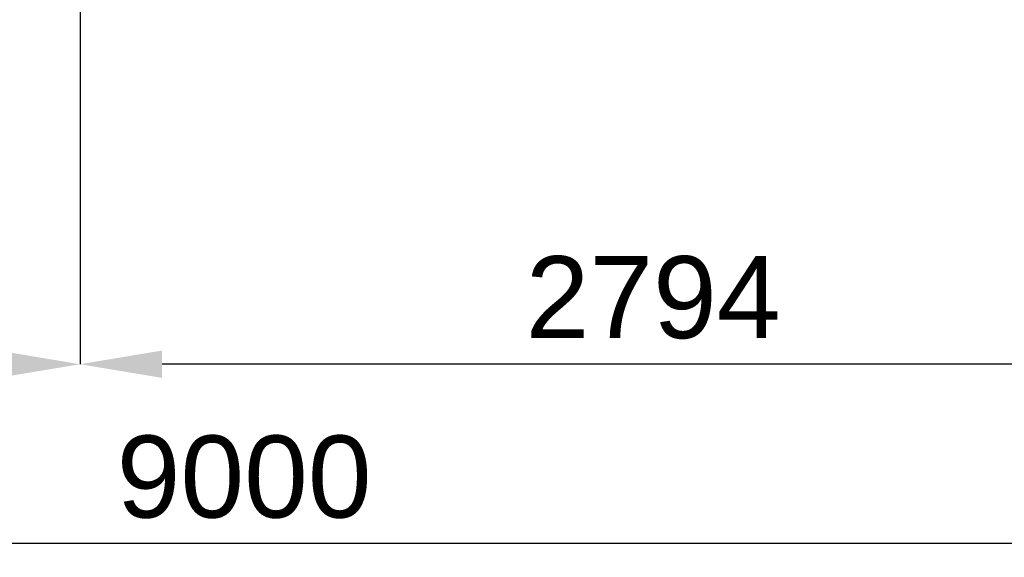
# Model space of a CAD drawing. Header units: millimetres. Extents: x -176817 to 571382, y -58489 to 156123.
# Tile 279 of 364: x 549281 to 551682, y -29295 to -27984. Entities that reach past the tile are written whole.
import ezdxf

# ---------------------------------------------------------------- set-up
doc = ezdxf.new("R2010")
doc.units = ezdxf.units.MM
doc.header["$LTSCALE"] = 0.2
doc.layers.get('0').update_dxf_attribs({"lineweight": 13})
doc.layers.get('Defpoints').update_dxf_attribs({"lineweight": 13})
doc.styles.get("Standard").update_dxf_attribs({"font": 'arial.ttf'})
doc.dimstyles.new('STANDARD-100', dxfattribs={"dimscale": 100, "dimtxt": 2, "dimasz": 2, "dimexe": 0, "dimexo": 0, "dimgap": 0.6, "dimtad": 1, "dimdec": 0, "dimzin": 12, "dimdsep": 46, "dimtxsty": 'Standard', "dimcen": 1, "dimclrd": 256, "dimclre": 256, "dimclrt": 2, "dimadec": 0, "dimazin": 0, "dimtfac": 1, "dimtdec": 0, "dimtmove": 0, "dimatfit": 3, "dimfxl": 0, "dimtolj": 1, "dimtzin": 0, "dimarcsym": 0})

# ---------------------------------------------------------------- blocks, each defined once
blk = doc.blocks.new('*D669')
at = {"lineweight": -2, "transparency": 16777216}
for p, q in [((554328.666207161, -29098.12425566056), (554328.666207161, -29261.27482658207)), ((545328.666207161, -29184.98681411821), (545328.666207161, -29261.27482658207)), ((554128.666207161, -29261.27482658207), (545528.666207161, -29261.27482658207))]:
    blk.add_line(p, q, dxfattribs=at)
at = {"transparency": 16777216}
for points in [[(545528.666207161, -29227.94149324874), (545528.666207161, -29294.60815991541), (545328.666207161, -29261.27482658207)], [(554128.666207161, -29227.94149324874), (554128.666207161, -29294.60815991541), (554328.666207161, -29261.27482658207)]]:
    blk.add_solid(points, dxfattribs=at)
at = {"layer": 'Defpoints', "color": 0, "transparency": 16777216}
for p in [(554328.666207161, -29098.12425566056), (545328.666207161, -29184.98681411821), (545328.666207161, -29261.27482658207)]:
    blk.add_point(p, dxfattribs=at)
at = {"color": 2, "transparency": 16777216, "insert": (549828.666207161, -29099.16022903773), "char_height": 200, "attachment_point": 5}
blk.add_mtext('\\A1;9000', dxfattribs=at)
blk = doc.blocks.new('*D678')
at = {"lineweight": -2, "transparency": 16777216}
for p, q in [((549428.6662018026, -26165.79676809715), (549428.6662018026, -28823.74132105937)), ((552222.6918311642, -26725.83058579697), (552222.6918311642, -28823.74132105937)), ((552022.6918311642, -28823.74132105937), (549628.6662018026, -28823.74132105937))]:
    blk.add_line(p, q, dxfattribs=at)
at = {"transparency": 16777216}
for points in [[(549628.6662018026, -28790.40798772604), (549628.6662018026, -28857.0746543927), (549428.6662018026, -28823.74132105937)], [(552022.6918311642, -28790.40798772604), (552022.6918311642, -28857.0746543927), (552222.6918311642, -28823.74132105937)]]:
    blk.add_solid(points, dxfattribs=at)
at = {"layer": 'Defpoints', "color": 0, "transparency": 16777216}
for p in [(549428.6662018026, -26165.79676809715, -8.315711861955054e-07), (552222.6918311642, -26725.83058579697), (549428.6662018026, -28823.74132105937)]:
    blk.add_point(p, dxfattribs=at)
at = {"color": 2, "transparency": 16777216, "insert": (550825.6790164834, -28661.62672351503), "char_height": 200, "attachment_point": 5}
blk.add_mtext('\\A1;2794', dxfattribs=at)
blk = doc.blocks.new('*D679')
at = {"lineweight": -2, "transparency": 16777216}
for p, q in [((549428.6662018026, -26165.79676809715), (549428.6662018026, -28823.74132105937)), ((548222.6918311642, -26655.45061645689), (548222.6918311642, -28823.74132105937)), ((549228.6662018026, -28823.74132105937), (548422.6918311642, -28823.74132105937))]:
    blk.add_line(p, q, dxfattribs=at)
at = {"transparency": 16777216}
for points in [[(548422.6918311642, -28790.40798772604), (548422.6918311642, -28857.0746543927), (548222.6918311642, -28823.74132105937)], [(549228.6662018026, -28790.40798772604), (549228.6662018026, -28857.0746543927), (549428.6662018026, -28823.74132105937)]]:
    blk.add_solid(points, dxfattribs=at)
at = {"layer": 'Defpoints', "color": 0, "transparency": 16777216}
for p in [(549428.6662018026, -26165.79676809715, -8.315711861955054e-07), (548222.6918311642, -26655.45061645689, -6.18885036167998e-07), (548222.6918311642, -28823.74132105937)]:
    blk.add_point(p, dxfattribs=at)
at = {"color": 2, "transparency": 16777216, "insert": (548825.6790164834, -28661.62672351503), "char_height": 200, "attachment_point": 5}
blk.add_mtext('\\A1;1206', dxfattribs=at)

msp = doc.modelspace()

# ---------------------------------------------------------------- dimensions: what is measured, and where the dimension line sits
at = {"color": 4}
for base, p1, p2, picture, middle in [((548222.6918311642, -28823.74132105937, -8.271110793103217e-09), (549428.6662018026, -26165.79676809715, -8.398422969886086e-07), (548222.6918311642, -26655.45061645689, -6.271561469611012e-07), '*D679', (548825.6790164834, -28661.62672351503, -8.271110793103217e-09)), ((549428.6662018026, -28823.74132105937, -8.271110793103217e-09), (552222.6918311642, -26725.83058579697, -8.271110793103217e-09), (549428.6662018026, -26165.79676809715, -8.398422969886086e-07), '*D678', (550825.6790164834, -28661.62672351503, -8.271110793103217e-09)), ((545328.666207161, -29261.27482658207, -8.271110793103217e-09), (554328.666207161, -29098.12425566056, -8.271110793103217e-09), (545328.666207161, -29184.98681411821, -8.271110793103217e-09), '*D669', (549828.666207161, -29099.16022903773, -8.271110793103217e-09))]:
    dim = msp.add_linear_dim(base=base, p1=p1, p2=p2, dimstyle='STANDARD-100', dxfattribs=at)
    dim.commit()
    dim.dimension.update_dxf_attribs({"geometry": picture, "text_midpoint": middle})

doc.saveas('drawing.dxf')
